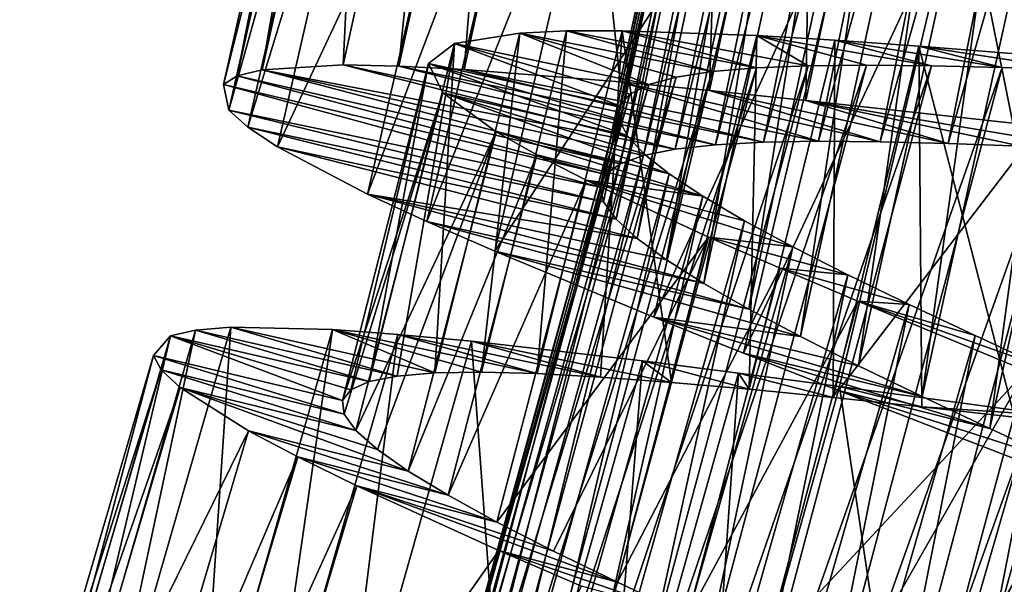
# Model space of a CAD drawing. Header units: millimetres. Extents: x -182 to 217, y -96 to 236.
# Tile 351 of 458: x 146.9 to 152.93, y -37.2 to -33.74. Entities that reach past the tile are written whole.
import ezdxf

# ---------------------------------------------------------------- set-up
doc = ezdxf.new("R2010")
doc.units = ezdxf.units.MM
doc.header["$LTSCALE"] = 52.148148
for name, color, linetype in [('966', 7, 'CONTINUOUS'), ('967', 7, 'CONTINUOUS'), ('968', 7, 'CONTINUOUS'), ('986', 7, 'CONTINUOUS'), ('987', 7, 'CONTINUOUS'), ('988', 7, 'CONTINUOUS')]:
    doc.layers.add(name, color=color, linetype=linetype)

msp = doc.modelspace()

# ---------------------------------------------------------------- linework, layer by layer
at = {"layer": '966', "color": 7, "linetype": 'CONTINUOUS', "true_color": 0xaaaaaa}
for points in [[(148.3825, -34.0465, 7.7282), (148.2304, -34.0844, 7.0412), (150.5781, -34.6244, 6.8891), (148.3825, -34.0465, 7.7282)], [(148.8795, -34.0174, 9.0366), (148.3825, -34.0465, 7.7282), (150.916, -34.5344, 7.8629), (148.8795, -34.0174, 9.0366)], [(150.916, -34.5344, 7.8629), (148.3825, -34.0465, 7.7282), (150.7211, -34.573, 7.3857), (150.916, -34.5344, 7.8629)], [(150.7211, -34.573, 7.3857), (148.3825, -34.0465, 7.7282), (150.5781, -34.6244, 6.8891), (150.7211, -34.573, 7.3857)], [(149.2216, -34.0245, 9.6498), (148.8795, -34.0174, 9.0366), (151.1621, -34.5074, 8.318), (149.2216, -34.0245, 9.6498)], [(151.1621, -34.5074, 8.318), (148.8795, -34.0174, 9.0366), (150.916, -34.5344, 7.8629), (151.1621, -34.5074, 8.318)], [(149.6227, -34.0448, 10.2287), (149.2216, -34.0245, 9.6498), (151.457, -34.4913, 8.7461), (149.6227, -34.0448, 10.2287)], [(151.457, -34.4913, 8.7461), (149.2216, -34.0245, 9.6498), (151.1621, -34.5074, 8.318), (151.457, -34.4913, 8.7461)], [(150.5775, -34.1201, 11.2484), (149.6227, -34.0448, 10.2287), (151.7953, -34.4852, 9.139), (150.5775, -34.1201, 11.2484)], [(151.7953, -34.4852, 9.139), (149.6227, -34.0448, 10.2287), (151.457, -34.4913, 8.7461), (151.7953, -34.4852, 9.139)], [(148.2304, -34.0844, 7.0412), (148.1456, -34.1381, 6.3471), (150.4892, -34.6887, 6.3816), (148.2304, -34.0844, 7.0412)], [(150.5781, -34.6244, 6.8891), (148.2304, -34.0844, 7.0412), (150.4892, -34.6887, 6.3816), (150.5781, -34.6244, 6.8891)], [(148.1456, -34.1381, 6.3471), (148.1785, -34.2951, 4.9588), (150.4555, -34.766, 5.8727), (148.1456, -34.1381, 6.3471)], [(150.4892, -34.6887, 6.3816), (148.1456, -34.1381, 6.3471), (150.4555, -34.766, 5.8727), (150.4892, -34.6887, 6.3816)], [(151.1266, -34.1731, 11.6838), (150.5775, -34.1201, 11.2484), (152.1734, -34.488, 9.4921), (151.1266, -34.1731, 11.6838)], [(152.1734, -34.488, 9.4921), (150.5775, -34.1201, 11.2484), (151.7953, -34.4852, 9.139), (152.1734, -34.488, 9.4921)], [(151.717, -34.2344, 12.0638), (151.1266, -34.1731, 11.6838), (152.5892, -34.4985, 9.8033), (151.717, -34.2344, 12.0638)], [(152.5892, -34.4985, 9.8033), (151.1266, -34.1731, 11.6838), (152.1734, -34.488, 9.4921), (152.5892, -34.4985, 9.8033)], [(152.9856, -34.375, 12.6354), (151.717, -34.2344, 12.0638), (153.5077, -34.5374, 10.2807), (152.9856, -34.375, 12.6354)], [(153.5077, -34.5374, 10.2807), (151.717, -34.2344, 12.0638), (153.0367, -34.5155, 10.0678), (153.5077, -34.5374, 10.2807)], [(153.0367, -34.5155, 10.0678), (151.717, -34.2344, 12.0638), (152.5892, -34.4985, 9.8033), (153.0367, -34.5155, 10.0678)], [(148.1785, -34.2951, 4.9588), (148.2956, -34.3993, 4.2718), (150.4769, -34.8571, 5.364), (148.1785, -34.2951, 4.9588)], [(150.4555, -34.766, 5.8727), (148.1785, -34.2951, 4.9588), (150.4769, -34.8571, 5.364), (150.4555, -34.766, 5.8727)], [(148.2956, -34.3993, 4.2718), (148.4774, -34.5198, 3.6046), (150.553, -34.9624, 4.8603), (148.2956, -34.3993, 4.2718)], [(150.4769, -34.8571, 5.364), (148.2956, -34.3993, 4.2718), (150.553, -34.9624, 4.8603), (150.4769, -34.8571, 5.364)], [(148.4774, -34.5198, 3.6046), (149.0282, -34.8088, 2.3502), (150.6819, -35.0808, 4.3729), (148.4774, -34.5198, 3.6046)], [(150.553, -34.9624, 4.8603), (148.4774, -34.5198, 3.6046), (150.6819, -35.0808, 4.3729), (150.553, -34.9624, 4.8603)], [(149.0282, -34.8088, 2.3502), (149.3929, -34.9773, 1.7713), (151.0921, -35.3572, 3.4638), (149.0282, -34.8088, 2.3502)], [(150.6819, -35.0808, 4.3729), (149.0282, -34.8088, 2.3502), (150.862, -35.2123, 3.9065), (150.6819, -35.0808, 4.3729)], [(150.862, -35.2123, 3.9065), (149.0282, -34.8088, 2.3502), (151.0921, -35.3572, 3.4638), (150.862, -35.2123, 3.9065)], [(149.3929, -34.9773, 1.7713), (149.809, -35.1593, 1.2371), (151.3679, -35.5144, 3.0525), (149.3929, -34.9773, 1.7713)], [(151.0921, -35.3572, 3.4638), (149.3929, -34.9773, 1.7713), (151.3679, -35.5144, 3.0525), (151.0921, -35.3572, 3.4638)], [(149.809, -35.1593, 1.2371), (150.7841, -35.5626, 0.3162), (151.6846, -35.6823, 2.6792), (149.809, -35.1593, 1.2371)], [(151.3679, -35.5144, 3.0525), (149.809, -35.1593, 1.2371), (151.6846, -35.6823, 2.6792), (151.3679, -35.5144, 3.0525)], [(150.7841, -35.5626, 0.3162), (151.3353, -35.7827, -0.0638), (152.4292, -36.0498, 2.0582), (150.7841, -35.5626, 0.3162)], [(151.6846, -35.6823, 2.6792), (150.7841, -35.5626, 0.3162), (152.0397, -35.861, 2.3466), (151.6846, -35.6823, 2.6792)], [(152.0397, -35.861, 2.3466), (150.7841, -35.5626, 0.3162), (152.4292, -36.0498, 2.0582), (152.0397, -35.861, 2.3466)], [(151.3353, -35.7827, -0.0638), (151.9169, -36.0114, -0.3818), (152.8456, -36.2462, 1.8191), (151.3353, -35.7827, -0.0638)], [(152.4292, -36.0498, 2.0582), (151.3353, -35.7827, -0.0638), (152.8456, -36.2462, 1.8191), (152.4292, -36.0498, 2.0582)], [(151.9169, -36.0114, -0.3818), (153.1552, -36.4921, -0.8242), (153.2832, -36.4488, 1.6326), (151.9169, -36.0114, -0.3818)], [(152.8456, -36.2462, 1.8191), (151.9169, -36.0114, -0.3818), (153.2832, -36.4488, 1.6326), (152.8456, -36.2462, 1.8191)]]:
    msp.add_3dface(points, dxfattribs=at)
at = {"layer": '967', "color": 7, "linetype": 'CONTINUOUS', "true_color": 0xaaaaaa}
for points in [[(147.8213, -35.6769, 7.0412), (148.8759, -36.0746, 5.9997), (147.7165, -35.7983, 5.6529), (147.8213, -35.6769, 7.0412)], [(147.9743, -35.6425, 7.7282), (149.039, -35.9582, 7.2067), (147.8213, -35.6769, 7.0412), (147.9743, -35.6425, 7.7282)], [(148.9267, -36.0084, 6.605), (148.8759, -36.0746, 5.9997), (147.8213, -35.6769, 7.0412), (148.9267, -36.0084, 6.605)], [(149.039, -35.9582, 7.2067), (148.9267, -36.0084, 6.605), (147.8213, -35.6769, 7.0412), (149.039, -35.9582, 7.2067)], [(148.1917, -35.6253, 8.3954), (149.2113, -35.9239, 7.7946), (147.9743, -35.6425, 7.7282), (148.1917, -35.6253, 8.3954)], [(149.2113, -35.9239, 7.7946), (149.039, -35.9582, 7.2067), (147.9743, -35.6425, 7.7282), (149.2113, -35.9239, 7.7946)], [(149.441, -35.9049, 8.3599), (149.2113, -35.9239, 7.7946), (148.1917, -35.6253, 8.3954), (149.441, -35.9049, 8.3599)], [(148.8135, -35.6393, 9.6498), (149.441, -35.9049, 8.3599), (148.1917, -35.6253, 8.3954), (148.8135, -35.6393, 9.6498)], [(149.7274, -35.9003, 8.9002), (149.441, -35.9049, 8.3599), (148.8135, -35.6393, 9.6498), (149.7274, -35.9003, 8.9002)], [(150.0686, -35.9092, 9.4112), (149.7274, -35.9003, 8.9002), (148.8135, -35.6393, 9.6498), (150.0686, -35.9092, 9.4112)], [(149.2142, -35.6686, 10.2287), (150.0686, -35.9092, 9.4112), (148.8135, -35.6393, 9.6498), (149.2142, -35.6686, 10.2287)], [(150.4582, -35.9305, 9.8831), (150.0686, -35.9092, 9.4112), (149.2142, -35.6686, 10.2287), (150.4582, -35.9305, 9.8831)], [(149.6664, -35.7111, 10.7629), (150.4582, -35.9305, 9.8831), (149.2142, -35.6686, 10.2287), (149.6664, -35.7111, 10.7629)], [(150.892, -35.9627, 10.3107), (150.4582, -35.9305, 9.8831), (149.6664, -35.7111, 10.7629), (150.892, -35.9627, 10.3107)], [(150.7148, -35.8307, 11.6838), (150.892, -35.9627, 10.3107), (149.6664, -35.7111, 10.7629), (150.7148, -35.8307, 11.6838)], [(148.8759, -36.0746, 5.9997), (148.8865, -36.1574, 5.3948), (147.7165, -35.7983, 5.6529), (148.8759, -36.0746, 5.9997)], [(147.7165, -35.7983, 5.6529), (148.8865, -36.1574, 5.3948), (147.7646, -35.8864, 4.9588), (147.7165, -35.7983, 5.6529)], [(151.3692, -36.005, 10.6928), (150.892, -35.9627, 10.3107), (150.7148, -35.8307, 11.6838), (151.3692, -36.005, 10.6928)], [(151.3036, -35.9053, 12.0638), (151.3692, -36.005, 10.6928), (150.7148, -35.8307, 11.6838), (151.3036, -35.9053, 12.0638)], [(148.8865, -36.1574, 5.3948), (148.9581, -36.2574, 4.7933), (147.7646, -35.8864, 4.9588), (148.8865, -36.1574, 5.3948)], [(147.7646, -35.8864, 4.9588), (148.9581, -36.2574, 4.7933), (147.8794, -35.9933, 4.2718), (147.7646, -35.8864, 4.9588)], [(151.8842, -36.0558, 11.0245), (151.3692, -36.005, 10.6928), (151.3036, -35.9053, 12.0638), (151.8842, -36.0558, 11.0245)], [(151.9232, -35.987, 12.3818), (151.8842, -36.0558, 11.0245), (151.3036, -35.9053, 12.0638), (151.9232, -35.987, 12.3818)], [(149.0895, -36.3738, 4.2057), (149.2781, -36.5059, 3.6407), (147.8794, -35.9933, 4.2718), (149.0895, -36.3738, 4.2057)], [(147.8794, -35.9933, 4.2718), (149.2781, -36.5059, 3.6407), (148.2999, -36.2596, 2.9634), (147.8794, -35.9933, 4.2718)], [(148.9581, -36.2574, 4.7933), (149.0895, -36.3738, 4.2057), (147.8794, -35.9933, 4.2718), (148.9581, -36.2574, 4.7933)], [(152.4279, -36.1133, 11.2999), (151.8842, -36.0558, 11.0245), (151.9232, -35.987, 12.3818), (152.4279, -36.1133, 11.2999)], [(153.2393, -36.1665, 12.8242), (152.4279, -36.1133, 11.2999), (151.9232, -35.987, 12.3818), (153.2393, -36.1665, 12.8242)], [(152.9956, -36.176, 11.5165), (152.4279, -36.1133, 11.2999), (153.2393, -36.1665, 12.8242), (152.9956, -36.176, 11.5165)], [(149.2781, -36.5059, 3.6407), (149.5232, -36.6542, 3.1002), (148.2999, -36.2596, 2.9634), (149.2781, -36.5059, 3.6407)], [(148.2999, -36.2596, 2.9634), (149.5232, -36.6542, 3.1002), (148.6026, -36.4191, 2.3502), (148.2999, -36.2596, 2.9634)], [(149.5232, -36.6542, 3.1002), (149.8224, -36.8185, 2.5891), (148.6026, -36.4191, 2.3502), (149.5232, -36.6542, 3.1002)], [(148.6026, -36.4191, 2.3502), (149.8224, -36.8185, 2.5891), (148.9634, -36.5957, 1.7713), (148.6026, -36.4191, 2.3502)], [(150.1698, -36.9968, 2.1168), (150.5611, -37.1878, 1.6889), (148.9634, -36.5957, 1.7713), (150.1698, -36.9968, 2.1168)], [(148.9634, -36.5957, 1.7713), (150.5611, -37.1878, 1.6889), (149.8351, -36.9924, 0.7516), (148.9634, -36.5957, 1.7713)], [(149.8224, -36.8185, 2.5891), (150.1698, -36.9968, 2.1168), (148.9634, -36.5957, 1.7713), (149.8224, -36.8185, 2.5891)], [(150.5611, -37.1878, 1.6889), (150.9944, -37.3917, 1.307), (149.8351, -36.9924, 0.7516), (150.5611, -37.1878, 1.6889)], [(149.8351, -36.9924, 0.7516), (150.9944, -37.3917, 1.307), (150.3411, -37.2122, 0.3162), (149.8351, -36.9924, 0.7516)]]:
    msp.add_3dface(points, dxfattribs=at)
at = {"layer": '968', "color": 7, "linetype": 'CONTINUOUS', "true_color": 0xaaaaaa}
for points in [[(148.8795, -34.0174, 9.0366), (149.2216, -34.0245, 9.6498), (149.5147, -31.1391, 9.0366), (148.8795, -34.0174, 9.0366)], [(148.8795, -34.0174, 9.0366), (149.5147, -31.1391, 9.0366), (149.0193, -31.1881, 7.7282), (148.8795, -34.0174, 9.0366)], [(149.2216, -34.0245, 9.6498), (149.6227, -34.0448, 10.2287), (149.8568, -31.1325, 9.6498), (149.2216, -34.0245, 9.6498)], [(149.2216, -34.0245, 9.6498), (149.8568, -31.1325, 9.6498), (149.5147, -31.1391, 9.0366), (149.2216, -34.0245, 9.6498)], [(149.6227, -34.0448, 10.2287), (150.2584, -31.1368, 10.2287), (149.8568, -31.1325, 9.6498), (149.6227, -34.0448, 10.2287)], [(149.6227, -34.0448, 10.2287), (150.5775, -34.1201, 11.2484), (150.2584, -31.1368, 10.2287), (149.6227, -34.0448, 10.2287)], [(150.5775, -34.1201, 11.2484), (151.2154, -31.1739, 11.2484), (150.2584, -31.1368, 10.2287), (150.5775, -34.1201, 11.2484)], [(148.3825, -34.0465, 7.7282), (148.8795, -34.0174, 9.0366), (149.0193, -31.1881, 7.7282), (148.3825, -34.0465, 7.7282)], [(148.3825, -34.0465, 7.7282), (149.0193, -31.1881, 7.7282), (148.8688, -31.232, 7.0412), (148.3825, -34.0465, 7.7282)], [(150.5775, -34.1201, 11.2484), (151.1266, -34.1731, 11.6838), (151.2154, -31.1739, 11.2484), (150.5775, -34.1201, 11.2484)], [(151.1266, -34.1731, 11.6838), (151.7663, -31.2048, 11.6838), (151.2154, -31.1739, 11.2484), (151.1266, -34.1731, 11.6838)], [(151.1266, -34.1731, 11.6838), (151.717, -34.2344, 12.0638), (151.7663, -31.2048, 11.6838), (151.1266, -34.1731, 11.6838)], [(151.717, -34.2344, 12.0638), (152.3586, -31.2425, 12.0638), (151.7663, -31.2048, 11.6838), (151.717, -34.2344, 12.0638)], [(148.2304, -34.0844, 7.0412), (148.3825, -34.0465, 7.7282), (148.8688, -31.232, 7.0412), (148.2304, -34.0844, 7.0412)], [(148.2304, -34.0844, 7.0412), (148.8688, -31.232, 7.0412), (148.7862, -31.2891, 6.3471), (148.2304, -34.0844, 7.0412)], [(151.717, -34.2344, 12.0638), (152.9856, -34.375, 12.6354), (152.3586, -31.2425, 12.0638), (151.717, -34.2344, 12.0638)], [(152.9856, -34.375, 12.6354), (153.6318, -31.3322, 12.6354), (152.3586, -31.2425, 12.0638), (152.9856, -34.375, 12.6354)], [(148.1456, -34.1381, 6.3471), (148.2304, -34.0844, 7.0412), (148.7862, -31.2891, 6.3471), (148.1456, -34.1381, 6.3471)], [(148.1456, -34.1381, 6.3471), (148.7862, -31.2891, 6.3471), (148.8253, -31.4447, 4.9588), (148.1456, -34.1381, 6.3471)], [(148.1785, -34.2951, 4.9588), (148.1456, -34.1381, 6.3471), (148.8253, -31.4447, 4.9588), (148.1785, -34.2951, 4.9588)], [(148.1785, -34.2951, 4.9588), (148.8253, -31.4447, 4.9588), (148.9465, -31.5441, 4.2718), (148.1785, -34.2951, 4.9588)], [(148.2956, -34.3993, 4.2718), (148.1785, -34.2951, 4.9588), (148.9465, -31.5441, 4.2718), (148.2956, -34.3993, 4.2718)], [(148.2956, -34.3993, 4.2718), (148.9465, -31.5441, 4.2718), (149.1331, -31.6572, 3.6046), (148.2956, -34.3993, 4.2718)], [(148.4774, -34.5198, 3.6046), (148.2956, -34.3993, 4.2718), (149.1331, -31.6572, 3.6046), (148.4774, -34.5198, 3.6046)], [(148.4774, -34.5198, 3.6046), (149.1331, -31.6572, 3.6046), (149.6949, -31.924, 2.3502), (148.4774, -34.5198, 3.6046)], [(149.0282, -34.8088, 2.3502), (148.4774, -34.5198, 3.6046), (149.6949, -31.924, 2.3502), (149.0282, -34.8088, 2.3502)], [(149.0282, -34.8088, 2.3502), (149.6949, -31.924, 2.3502), (150.066, -32.0777, 1.7713), (149.0282, -34.8088, 2.3502)], [(149.3929, -34.9773, 1.7713), (149.0282, -34.8088, 2.3502), (150.066, -32.0777, 1.7713), (149.3929, -34.9773, 1.7713)], [(149.3929, -34.9773, 1.7713), (150.066, -32.0777, 1.7713), (150.4892, -32.2429, 1.2371), (149.3929, -34.9773, 1.7713)], [(149.809, -35.1593, 1.2371), (149.3929, -34.9773, 1.7713), (150.4892, -32.2429, 1.2371), (149.809, -35.1593, 1.2371)], [(149.809, -35.1593, 1.2371), (150.4892, -32.2429, 1.2371), (151.4796, -32.6069, 0.3162), (149.809, -35.1593, 1.2371)], [(150.7841, -35.5626, 0.3162), (149.809, -35.1593, 1.2371), (151.4796, -32.6069, 0.3162), (150.7841, -35.5626, 0.3162)], [(150.7841, -35.5626, 0.3162), (151.4796, -32.6069, 0.3162), (152.0391, -32.8048, -0.0638), (150.7841, -35.5626, 0.3162)], [(151.3353, -35.7827, -0.0638), (150.7841, -35.5626, 0.3162), (152.0391, -32.8048, -0.0638), (151.3353, -35.7827, -0.0638)], [(151.3353, -35.7827, -0.0638), (152.0391, -32.8048, -0.0638), (152.6294, -33.0101, -0.3818), (151.3353, -35.7827, -0.0638)], [(151.9169, -36.0114, -0.3818), (151.3353, -35.7827, -0.0638), (152.6294, -33.0101, -0.3818), (151.9169, -36.0114, -0.3818)], [(151.9169, -36.0114, -0.3818), (152.6294, -33.0101, -0.3818), (153.8859, -33.4409, -0.8242), (151.9169, -36.0114, -0.3818)], [(153.1552, -36.4921, -0.8242), (151.9169, -36.0114, -0.3818), (153.8859, -33.4409, -0.8242), (153.1552, -36.4921, -0.8242)], [(147.006, -38.4838, 7.0412), (147.1602, -38.4556, 7.7282), (147.8213, -35.6769, 7.0412), (147.006, -38.4838, 7.0412)], [(147.006, -38.4838, 7.0412), (147.8213, -35.6769, 7.0412), (147.7165, -35.7983, 5.6529), (147.006, -38.4838, 7.0412)], [(147.1602, -38.4556, 7.7282), (147.3781, -38.447, 8.3954), (147.9743, -35.6425, 7.7282), (147.1602, -38.4556, 7.7282)], [(147.1602, -38.4556, 7.7282), (147.9743, -35.6425, 7.7282), (147.8213, -35.6769, 7.0412), (147.1602, -38.4556, 7.7282)], [(147.3781, -38.447, 8.3954), (147.9989, -38.4859, 9.6498), (148.1917, -35.6253, 8.3954), (147.3781, -38.447, 8.3954)], [(147.3781, -38.447, 8.3954), (148.1917, -35.6253, 8.3954), (147.9743, -35.6425, 7.7282), (147.3781, -38.447, 8.3954)], [(147.9989, -38.4859, 9.6498), (148.8135, -35.6393, 9.6498), (148.1917, -35.6253, 8.3954), (147.9989, -38.4859, 9.6498)], [(147.9989, -38.4859, 9.6498), (148.3981, -38.5313, 10.2287), (148.8135, -35.6393, 9.6498), (147.9989, -38.4859, 9.6498)], [(148.3981, -38.5313, 10.2287), (149.2142, -35.6686, 10.2287), (148.8135, -35.6393, 9.6498), (148.3981, -38.5313, 10.2287)], [(148.3981, -38.5313, 10.2287), (148.8482, -38.5918, 10.7629), (149.2142, -35.6686, 10.2287), (148.3981, -38.5313, 10.2287)], [(148.8482, -38.5918, 10.7629), (149.6664, -35.7111, 10.7629), (149.2142, -35.6686, 10.2287), (148.8482, -38.5918, 10.7629)], [(148.8482, -38.5918, 10.7629), (149.891, -38.7532, 11.6838), (149.6664, -35.7111, 10.7629), (148.8482, -38.5918, 10.7629)], [(149.891, -38.7532, 11.6838), (150.7148, -35.8307, 11.6838), (149.6664, -35.7111, 10.7629), (149.891, -38.7532, 11.6838)], [(146.8964, -38.6009, 5.6529), (147.006, -38.4838, 7.0412), (147.7165, -35.7983, 5.6529), (146.8964, -38.6009, 5.6529)], [(146.8964, -38.6009, 5.6529), (147.7165, -35.7983, 5.6529), (147.7646, -35.8864, 4.9588), (146.8964, -38.6009, 5.6529)], [(149.891, -38.7532, 11.6838), (150.4764, -38.8513, 12.0638), (150.7148, -35.8307, 11.6838), (149.891, -38.7532, 11.6838)], [(150.4764, -38.8513, 12.0638), (151.3036, -35.9053, 12.0638), (150.7148, -35.8307, 11.6838), (150.4764, -38.8513, 12.0638)], [(146.941, -38.6909, 4.9588), (146.8964, -38.6009, 5.6529), (147.7646, -35.8864, 4.9588), (146.941, -38.6909, 4.9588)], [(146.941, -38.6909, 4.9588), (147.7646, -35.8864, 4.9588), (147.8794, -35.9933, 4.2718), (146.941, -38.6909, 4.9588)], [(150.4764, -38.8513, 12.0638), (151.0922, -38.9578, 12.3818), (151.3036, -35.9053, 12.0638), (150.4764, -38.8513, 12.0638)], [(151.0922, -38.9578, 12.3818), (151.9232, -35.987, 12.3818), (151.3036, -35.9053, 12.0638), (151.0922, -38.9578, 12.3818)], [(147.0514, -38.8022, 4.2718), (146.941, -38.6909, 4.9588), (147.8794, -35.9933, 4.2718), (147.0514, -38.8022, 4.2718)], [(147.0514, -38.8022, 4.2718), (147.8794, -35.9933, 4.2718), (148.2999, -36.2596, 2.9634), (147.0514, -38.8022, 4.2718)], [(151.0922, -38.9578, 12.3818), (152.4001, -39.1897, 12.8242), (151.9232, -35.987, 12.3818), (151.0922, -38.9578, 12.3818)], [(152.4001, -39.1897, 12.8242), (153.2393, -36.1665, 12.8242), (151.9232, -35.987, 12.3818), (152.4001, -39.1897, 12.8242)], [(152.4001, -39.1897, 12.8242), (153.0834, -39.312, 12.9457), (153.2393, -36.1665, 12.8242), (152.4001, -39.1897, 12.8242)], [(147.4609, -39.0851, 2.9634), (147.0514, -38.8022, 4.2718), (148.2999, -36.2596, 2.9634), (147.4609, -39.0851, 2.9634)], [(147.4609, -39.0851, 2.9634), (148.2999, -36.2596, 2.9634), (148.6026, -36.4191, 2.3502), (147.4609, -39.0851, 2.9634)], [(147.757, -39.2567, 2.3502), (147.4609, -39.0851, 2.9634), (148.6026, -36.4191, 2.3502), (147.757, -39.2567, 2.3502)], [(147.757, -39.2567, 2.3502), (148.6026, -36.4191, 2.3502), (148.9634, -36.5957, 1.7713), (147.757, -39.2567, 2.3502)], [(148.1104, -39.4476, 1.7713), (147.757, -39.2567, 2.3502), (148.9634, -36.5957, 1.7713), (148.1104, -39.4476, 1.7713)], [(148.1104, -39.4476, 1.7713), (148.9634, -36.5957, 1.7713), (149.8351, -36.9924, 0.7516), (148.1104, -39.4476, 1.7713)], [(148.9655, -39.8788, 0.7516), (148.1104, -39.4476, 1.7713), (149.8351, -36.9924, 0.7516), (148.9655, -39.8788, 0.7516)], [(148.9655, -39.8788, 0.7516), (149.8351, -36.9924, 0.7516), (150.3411, -37.2122, 0.3162), (148.9655, -39.8788, 0.7516)]]:
    msp.add_3dface(points, dxfattribs=at)
at = {"layer": '986', "color": 7, "linetype": 'CONTINUOUS', "true_color": 0xaaaaaa}
for points in [[(153.0367, -34.5155, 10.0678), (152.5892, -34.4985, 9.8033), (154.0815, -29.2671, 10.0678), (153.0367, -34.5155, 10.0678)], [(154.0815, -29.2671, 10.0678), (152.5892, -34.4985, 9.8033), (153.6339, -29.281, 9.8033), (154.0815, -29.2671, 10.0678)], [(151.7953, -34.4852, 9.139), (151.457, -34.4913, 8.7461), (152.8409, -29.3222, 9.139), (151.7953, -34.4852, 9.139)], [(152.8409, -29.3222, 9.139), (151.457, -34.4913, 8.7461), (152.5039, -29.3516, 8.7461), (152.8409, -29.3222, 9.139)], [(152.1734, -34.488, 9.4921), (151.7953, -34.4852, 9.139), (153.2184, -29.299, 9.4921), (152.1734, -34.488, 9.4921)], [(153.2184, -29.299, 9.4921), (151.7953, -34.4852, 9.139), (152.8409, -29.3222, 9.139), (153.2184, -29.299, 9.4921)], [(152.5892, -34.4985, 9.8033), (152.1734, -34.488, 9.4921), (153.6339, -29.281, 9.8033), (152.5892, -34.4985, 9.8033)], [(153.6339, -29.281, 9.8033), (152.1734, -34.488, 9.4921), (153.2184, -29.299, 9.4921), (153.6339, -29.281, 9.8033)], [(151.1621, -34.5074, 8.318), (150.916, -34.5344, 7.8629), (152.2108, -29.3879, 8.318), (151.1621, -34.5074, 8.318)], [(152.2108, -29.3879, 8.318), (150.916, -34.5344, 7.8629), (151.9671, -29.4317, 7.8629), (152.2108, -29.3879, 8.318)], [(151.457, -34.4913, 8.7461), (151.1621, -34.5074, 8.318), (152.5039, -29.3516, 8.7461), (151.457, -34.4913, 8.7461)], [(152.5039, -29.3516, 8.7461), (151.1621, -34.5074, 8.318), (152.2108, -29.3879, 8.318), (152.5039, -29.3516, 8.7461)], [(150.916, -34.5344, 7.8629), (150.7211, -34.573, 7.3857), (151.9671, -29.4317, 7.8629), (150.916, -34.5344, 7.8629)], [(151.9671, -29.4317, 7.8629), (150.7211, -34.573, 7.3857), (151.7754, -29.4837, 7.3857), (151.9671, -29.4317, 7.8629)], [(150.7211, -34.573, 7.3857), (150.5781, -34.6244, 6.8891), (151.7754, -29.4837, 7.3857), (150.7211, -34.573, 7.3857)], [(151.7754, -29.4837, 7.3857), (150.5781, -34.6244, 6.8891), (151.6362, -29.5447, 6.8891), (151.7754, -29.4837, 7.3857)], [(150.5781, -34.6244, 6.8891), (150.4892, -34.6887, 6.3816), (151.6362, -29.5447, 6.8891), (150.5781, -34.6244, 6.8891)], [(151.6362, -29.5447, 6.8891), (150.4892, -34.6887, 6.3816), (151.5519, -29.615, 6.3816), (151.6362, -29.5447, 6.8891)], [(150.4892, -34.6887, 6.3816), (150.4555, -34.766, 5.8727), (151.5519, -29.615, 6.3816), (150.4892, -34.6887, 6.3816)], [(151.5519, -29.615, 6.3816), (150.4555, -34.766, 5.8727), (151.5236, -29.6944, 5.8727), (151.5519, -29.615, 6.3816)], [(150.4555, -34.766, 5.8727), (150.4769, -34.8571, 5.364), (151.5236, -29.6944, 5.8727), (150.4555, -34.766, 5.8727)], [(151.5236, -29.6944, 5.8727), (150.4769, -34.8571, 5.364), (151.5512, -29.7838, 5.364), (151.5236, -29.6944, 5.8727)], [(150.4769, -34.8571, 5.364), (150.553, -34.9624, 4.8603), (151.5512, -29.7838, 5.364), (150.4769, -34.8571, 5.364)], [(151.5512, -29.7838, 5.364), (150.553, -34.9624, 4.8603), (151.6344, -29.8837, 4.8603), (151.5512, -29.7838, 5.364)], [(150.553, -34.9624, 4.8603), (150.6819, -35.0808, 4.3729), (151.6344, -29.8837, 4.8603), (150.553, -34.9624, 4.8603)], [(151.6344, -29.8837, 4.8603), (150.6819, -35.0808, 4.3729), (151.7711, -29.9929, 4.3729), (151.6344, -29.8837, 4.8603)], [(150.6819, -35.0808, 4.3729), (150.862, -35.2123, 3.9065), (151.7711, -29.9929, 4.3729), (150.6819, -35.0808, 4.3729)], [(151.7711, -29.9929, 4.3729), (150.862, -35.2123, 3.9065), (151.9598, -30.1117, 3.9065), (151.7711, -29.9929, 4.3729)], [(150.862, -35.2123, 3.9065), (151.0921, -35.3572, 3.4638), (151.9598, -30.1117, 3.9065), (150.862, -35.2123, 3.9065)], [(151.9598, -30.1117, 3.9065), (151.0921, -35.3572, 3.4638), (152.1994, -30.2405, 3.4638), (151.9598, -30.1117, 3.9065)], [(151.0921, -35.3572, 3.4638), (151.3679, -35.5144, 3.0525), (152.1994, -30.2405, 3.4638), (151.0921, -35.3572, 3.4638)], [(152.1994, -30.2405, 3.4638), (151.3679, -35.5144, 3.0525), (152.4853, -30.3784, 3.0525), (152.1994, -30.2405, 3.4638)], [(151.3679, -35.5144, 3.0525), (151.6846, -35.6823, 2.6792), (152.4853, -30.3784, 3.0525), (151.3679, -35.5144, 3.0525)], [(152.4853, -30.3784, 3.0525), (151.6846, -35.6823, 2.6792), (152.8128, -30.5241, 2.6792), (152.4853, -30.3784, 3.0525)], [(151.6846, -35.6823, 2.6792), (152.0397, -35.861, 2.3466), (152.8128, -30.5241, 2.6792), (151.6846, -35.6823, 2.6792)], [(152.8128, -30.5241, 2.6792), (152.0397, -35.861, 2.3466), (153.1793, -30.678, 2.3466), (152.8128, -30.5241, 2.6792)], [(152.0397, -35.861, 2.3466), (152.4292, -36.0498, 2.0582), (153.1793, -30.678, 2.3466), (152.0397, -35.861, 2.3466)], [(153.1793, -30.678, 2.3466), (152.4292, -36.0498, 2.0582), (153.5809, -30.8396, 2.0582), (153.1793, -30.678, 2.3466)], [(152.4292, -36.0498, 2.0582), (152.8456, -36.2462, 1.8191), (153.5809, -30.8396, 2.0582), (152.4292, -36.0498, 2.0582)], [(153.5809, -30.8396, 2.0582), (152.8456, -36.2462, 1.8191), (154.0098, -31.0069, 1.8191), (153.5809, -30.8396, 2.0582)], [(152.8456, -36.2462, 1.8191), (153.2832, -36.4488, 1.6326), (154.0098, -31.0069, 1.8191), (152.8456, -36.2462, 1.8191)], [(150.0477, -39.0887, 8.5362), (149.7757, -39.0931, 8.0935), (151.4137, -34.0349, 8.5362), (150.0477, -39.0887, 8.5362)], [(151.4137, -34.0349, 8.5362), (149.7757, -39.0931, 8.0935), (151.1427, -34.058, 8.0935), (151.4137, -34.0349, 8.5362)], [(150.365, -39.0975, 8.9475), (150.0477, -39.0887, 8.5362), (151.7309, -34.0219, 8.9475), (150.365, -39.0975, 8.9475)], [(151.7309, -34.0219, 8.9475), (150.0477, -39.0887, 8.5362), (151.4137, -34.0349, 8.5362), (151.7309, -34.0219, 8.9475)], [(150.7228, -39.1184, 9.3208), (150.365, -39.0975, 8.9475), (152.0893, -34.0181, 9.3208), (150.7228, -39.1184, 9.3208)], [(152.0893, -34.0181, 9.3208), (150.365, -39.0975, 8.9475), (151.7309, -34.0219, 8.9475), (152.0893, -34.0181, 9.3208)], [(152.4868, -34.0225, 9.6534), (150.7228, -39.1184, 9.3208), (152.0893, -34.0181, 9.3208), (152.4868, -34.0225, 9.6534)], [(151.1191, -39.15, 9.6534), (150.7228, -39.1184, 9.3208), (152.4868, -34.0225, 9.6534), (151.1191, -39.15, 9.6534)], [(152.9195, -34.0337, 9.9418), (151.1191, -39.15, 9.6534), (152.4868, -34.0225, 9.6534), (152.9195, -34.0337, 9.9418)], [(151.55, -39.1909, 9.9418), (151.1191, -39.15, 9.6534), (152.9195, -34.0337, 9.9418), (151.55, -39.1909, 9.9418)], [(153.3796, -34.0504, 10.1809), (151.55, -39.1909, 9.9418), (152.9195, -34.0337, 9.9418), (153.3796, -34.0504, 10.1809)], [(149.5535, -39.112, 7.6271), (149.3819, -39.1462, 7.1397), (150.9223, -34.0921, 7.6271), (149.5535, -39.112, 7.6271)], [(150.9223, -34.0921, 7.6271), (149.3819, -39.1462, 7.1397), (150.7535, -34.138, 7.1397), (150.9223, -34.0921, 7.6271)], [(149.7757, -39.0931, 8.0935), (149.5535, -39.112, 7.6271), (151.1427, -34.058, 8.0935), (149.7757, -39.0931, 8.0935)], [(151.1427, -34.058, 8.0935), (149.5535, -39.112, 7.6271), (150.9223, -34.0921, 7.6271), (151.1427, -34.058, 8.0935)], [(152.0078, -39.2392, 10.1809), (151.55, -39.1909, 9.9418), (153.3796, -34.0504, 10.1809), (152.0078, -39.2392, 10.1809)], [(153.8614, -34.0713, 10.3674), (152.0078, -39.2392, 10.1809), (153.3796, -34.0504, 10.1809), (153.8614, -34.0713, 10.3674)], [(152.487, -39.2932, 10.3674), (152.0078, -39.2392, 10.1809), (153.8614, -34.0713, 10.3674), (152.487, -39.2932, 10.3674)], [(154.3628, -34.0953, 10.5006), (152.487, -39.2932, 10.3674), (153.8614, -34.0713, 10.3674), (154.3628, -34.0953, 10.5006)], [(152.9856, -39.3515, 10.5006), (152.487, -39.2932, 10.3674), (154.3628, -34.0953, 10.5006), (152.9856, -39.3515, 10.5006)], [(149.3819, -39.1462, 7.1397), (149.2622, -39.1967, 6.636), (150.7535, -34.138, 7.1397), (149.3819, -39.1462, 7.1397)], [(150.7535, -34.138, 7.1397), (149.2622, -39.1967, 6.636), (150.6375, -34.1966, 6.636), (150.7535, -34.138, 7.1397)], [(149.2622, -39.1967, 6.636), (149.1966, -39.2635, 6.1273), (150.6375, -34.1966, 6.636), (149.2622, -39.1967, 6.636)], [(150.6375, -34.1966, 6.636), (149.1966, -39.2635, 6.1273), (150.5767, -34.2678, 6.1273), (150.6375, -34.1966, 6.636)], [(149.1966, -39.2635, 6.1273), (149.1853, -39.347, 5.6184), (150.5767, -34.2678, 6.1273), (149.1966, -39.2635, 6.1273)], [(150.5767, -34.2678, 6.1273), (149.1853, -39.347, 5.6184), (150.5711, -34.3518, 5.6184), (150.5767, -34.2678, 6.1273)], [(149.1853, -39.347, 5.6184), (149.2279, -39.4482, 5.1109), (150.5711, -34.3518, 5.6184), (149.1853, -39.347, 5.6184)], [(150.5711, -34.3518, 5.6184), (149.2279, -39.4482, 5.1109), (150.6206, -34.4498, 5.1109), (150.5711, -34.3518, 5.6184)], [(149.2279, -39.4482, 5.1109), (149.3235, -39.5663, 4.6143), (150.6206, -34.4498, 5.1109), (149.2279, -39.4482, 5.1109)], [(150.6206, -34.4498, 5.1109), (149.3235, -39.5663, 4.6143), (150.724, -34.5611, 4.6143), (150.6206, -34.4498, 5.1109)], [(149.3235, -39.5663, 4.6143), (149.47, -39.7005, 4.1371), (150.724, -34.5611, 4.6143), (149.3235, -39.5663, 4.6143)], [(150.724, -34.5611, 4.6143), (149.47, -39.7005, 4.1371), (150.8794, -34.685, 4.1371), (150.724, -34.5611, 4.6143)], [(149.47, -39.7005, 4.1371), (149.6663, -39.8513, 3.682), (150.8794, -34.685, 4.1371), (149.47, -39.7005, 4.1371)], [(150.8794, -34.685, 4.1371), (149.6663, -39.8513, 3.682), (151.0856, -34.8219, 3.682), (150.8794, -34.685, 4.1371)], [(149.6663, -39.8513, 3.682), (149.91, -40.0182, 3.2539), (151.0856, -34.8219, 3.682), (149.6663, -39.8513, 3.682)], [(151.0856, -34.8219, 3.682), (149.91, -40.0182, 3.2539), (151.3402, -34.9717, 3.2539), (151.0856, -34.8219, 3.682)], [(149.91, -40.0182, 3.2539), (150.1959, -40.199, 2.861), (151.3402, -34.9717, 3.2539), (149.91, -40.0182, 3.2539)], [(151.3402, -34.9717, 3.2539), (150.1959, -40.199, 2.861), (151.6379, -35.1324, 2.861), (151.3402, -34.9717, 3.2539)], [(150.1959, -40.199, 2.861), (150.5205, -40.3929, 2.5079), (151.6379, -35.1324, 2.861), (150.1959, -40.199, 2.861)], [(151.6379, -35.1324, 2.861), (150.5205, -40.3929, 2.5079), (151.9751, -35.3036, 2.5079), (151.6379, -35.1324, 2.861)], [(150.5205, -40.3929, 2.5079), (150.8814, -40.5998, 2.1967), (151.9751, -35.3036, 2.5079), (150.5205, -40.3929, 2.5079)], [(151.9751, -35.3036, 2.5079), (150.8814, -40.5998, 2.1967), (152.3493, -35.4852, 2.1967), (151.9751, -35.3036, 2.5079)], [(150.8814, -40.5998, 2.1967), (151.2726, -40.8176, 1.9322), (152.3493, -35.4852, 2.1967), (150.8814, -40.5998, 2.1967)], [(152.3493, -35.4852, 2.1967), (151.2726, -40.8176, 1.9322), (152.7545, -35.6756, 1.9322), (152.3493, -35.4852, 2.1967)], [(151.2726, -40.8176, 1.9322), (151.6866, -41.0434, 1.7193), (152.7545, -35.6756, 1.9322), (151.2726, -40.8176, 1.9322)], [(152.7545, -35.6756, 1.9322), (151.6866, -41.0434, 1.7193), (153.1831, -35.8725, 1.7193), (152.7545, -35.6756, 1.9322)], [(151.6866, -41.0434, 1.7193), (152.1204, -41.2769, 1.5593), (153.1831, -35.8725, 1.7193), (151.6866, -41.0434, 1.7193)], [(153.1831, -35.8725, 1.7193), (152.1204, -41.2769, 1.5593), (153.6318, -36.0755, 1.5593), (153.1831, -35.8725, 1.7193)], [(152.1204, -41.2769, 1.5593), (152.5699, -41.5171, 1.4534), (153.6318, -36.0755, 1.5593), (152.1204, -41.2769, 1.5593)], [(153.6318, -36.0755, 1.5593), (152.5699, -41.5171, 1.4534), (154.0968, -36.2843, 1.4534), (153.6318, -36.0755, 1.5593)], [(152.5699, -41.5171, 1.4534), (153.025, -41.7599, 1.4039), (154.0968, -36.2843, 1.4534), (152.5699, -41.5171, 1.4534)]]:
    msp.add_3dface(points, dxfattribs=at)
at = {"layer": '987', "color": 7, "linetype": 'CONTINUOUS', "true_color": 0xaaaaaa}
for points in [[(150.5907, -33.8081, 9.4112), (151.4137, -34.0349, 8.5362), (150.2494, -33.809, 8.9002), (150.5907, -33.8081, 9.4112)], [(151.7309, -34.0219, 8.9475), (151.4137, -34.0349, 8.5362), (150.5907, -33.8081, 9.4112), (151.7309, -34.0219, 8.9475)], [(151.4153, -33.8378, 10.3107), (151.7309, -34.0219, 8.9475), (150.5907, -33.8081, 9.4112), (151.4153, -33.8378, 10.3107)], [(149.9632, -33.8217, 8.3599), (150.7535, -34.138, 7.1397), (149.563, -33.8866, 7.2067), (149.9632, -33.8217, 8.3599)], [(150.2494, -33.809, 8.9002), (151.1427, -34.058, 8.0935), (149.9632, -33.8217, 8.3599), (150.2494, -33.809, 8.9002)], [(151.1427, -34.058, 8.0935), (150.9223, -34.0921, 7.6271), (149.9632, -33.8217, 8.3599), (151.1427, -34.058, 8.0935)], [(150.9223, -34.0921, 7.6271), (150.7535, -34.138, 7.1397), (149.9632, -33.8217, 8.3599), (150.9223, -34.0921, 7.6271)], [(151.4137, -34.0349, 8.5362), (151.1427, -34.058, 8.0935), (150.2494, -33.809, 8.9002), (151.4137, -34.0349, 8.5362)], [(152.4868, -34.0225, 9.6534), (152.0893, -34.0181, 9.3208), (151.4153, -33.8378, 10.3107), (152.4868, -34.0225, 9.6534)], [(151.8935, -33.8664, 10.6928), (152.4868, -34.0225, 9.6534), (151.4153, -33.8378, 10.3107), (151.8935, -33.8664, 10.6928)], [(152.0893, -34.0181, 9.3208), (151.7309, -34.0219, 8.9475), (151.4153, -33.8378, 10.3107), (152.0893, -34.0181, 9.3208)], [(152.9195, -34.0337, 9.9418), (152.4868, -34.0225, 9.6534), (151.8935, -33.8664, 10.6928), (152.9195, -34.0337, 9.9418)], [(152.4097, -33.9024, 11.0245), (152.9195, -34.0337, 9.9418), (151.8935, -33.8664, 10.6928), (152.4097, -33.9024, 11.0245)], [(149.563, -33.8866, 7.2067), (150.5767, -34.2678, 6.1273), (149.4032, -34.0077, 5.9997), (149.563, -33.8866, 7.2067)], [(150.7535, -34.138, 7.1397), (150.6375, -34.1966, 6.636), (149.563, -33.8866, 7.2067), (150.7535, -34.138, 7.1397)], [(150.6375, -34.1966, 6.636), (150.5767, -34.2678, 6.1273), (149.563, -33.8866, 7.2067), (150.6375, -34.1966, 6.636)], [(153.3796, -34.0504, 10.1809), (152.9195, -34.0337, 9.9418), (152.4097, -33.9024, 11.0245), (153.3796, -34.0504, 10.1809)], [(153.5241, -33.9905, 11.5165), (153.3796, -34.0504, 10.1809), (152.4097, -33.9024, 11.0245), (153.5241, -33.9905, 11.5165)], [(150.5767, -34.2678, 6.1273), (150.5711, -34.3518, 5.6184), (149.4032, -34.0077, 5.9997), (150.5767, -34.2678, 6.1273)], [(150.5711, -34.3518, 5.6184), (150.6206, -34.4498, 5.1109), (149.4032, -34.0077, 5.9997), (150.5711, -34.3518, 5.6184)], [(149.4032, -34.0077, 5.9997), (150.6206, -34.4498, 5.1109), (149.4907, -34.188, 4.7933), (149.4032, -34.0077, 5.9997)], [(150.6206, -34.4498, 5.1109), (150.724, -34.5611, 4.6143), (149.4907, -34.188, 4.7933), (150.6206, -34.4498, 5.1109)], [(150.724, -34.5611, 4.6143), (150.8794, -34.685, 4.1371), (149.4907, -34.188, 4.7933), (150.724, -34.5611, 4.6143)], [(149.4907, -34.188, 4.7933), (150.8794, -34.685, 4.1371), (149.8177, -34.4272, 3.6407), (149.4907, -34.188, 4.7933)], [(150.8794, -34.685, 4.1371), (151.0856, -34.8219, 3.682), (149.8177, -34.4272, 3.6407), (150.8794, -34.685, 4.1371)], [(149.8177, -34.4272, 3.6407), (151.0856, -34.8219, 3.682), (150.067, -34.5684, 3.1002), (149.8177, -34.4272, 3.6407)], [(150.067, -34.5684, 3.1002), (151.0856, -34.8219, 3.682), (150.3707, -34.724, 2.5891), (150.067, -34.5684, 3.1002)], [(151.0856, -34.8219, 3.682), (151.3402, -34.9717, 3.2539), (150.3707, -34.724, 2.5891), (151.0856, -34.8219, 3.682)], [(151.3402, -34.9717, 3.2539), (151.6379, -35.1324, 2.861), (150.3707, -34.724, 2.5891), (151.3402, -34.9717, 3.2539)], [(150.3707, -34.724, 2.5891), (151.6379, -35.1324, 2.861), (151.1198, -35.0719, 1.6889), (150.3707, -34.724, 2.5891)], [(151.6379, -35.1324, 2.861), (151.9751, -35.3036, 2.5079), (151.1198, -35.0719, 1.6889), (151.6379, -35.1324, 2.861)], [(151.1198, -35.0719, 1.6889), (151.9751, -35.3036, 2.5079), (151.5588, -35.2633, 1.307), (151.1198, -35.0719, 1.6889)], [(151.9751, -35.3036, 2.5079), (152.3493, -35.4852, 2.1967), (151.5588, -35.2633, 1.307), (151.9751, -35.3036, 2.5079)], [(151.5588, -35.2633, 1.307), (152.3493, -35.4852, 2.1967), (152.0352, -35.4654, 0.9753), (151.5588, -35.2633, 1.307)], [(152.3493, -35.4852, 2.1967), (152.7545, -35.6756, 1.9322), (152.0352, -35.4654, 0.9753), (152.3493, -35.4852, 2.1967)], [(152.7545, -35.6756, 1.9322), (153.1831, -35.8725, 1.7193), (152.0352, -35.4654, 0.9753), (152.7545, -35.6756, 1.9322)], [(152.0352, -35.4654, 0.9753), (153.1831, -35.8725, 1.7193), (153.0671, -35.8919, 0.4838), (152.0352, -35.4654, 0.9753)]]:
    msp.add_3dface(points, dxfattribs=at)
at = {"layer": '988', "color": 7, "linetype": 'CONTINUOUS', "true_color": 0xaaaaaa}
for points in [[(150.0686, -35.9092, 9.4112), (150.4582, -35.9305, 9.8831), (150.5907, -33.8081, 9.4112), (150.0686, -35.9092, 9.4112)], [(150.0686, -35.9092, 9.4112), (150.5907, -33.8081, 9.4112), (150.2494, -33.809, 8.9002), (150.0686, -35.9092, 9.4112)], [(150.4582, -35.9305, 9.8831), (150.892, -35.9627, 10.3107), (150.5907, -33.8081, 9.4112), (150.4582, -35.9305, 9.8831)], [(150.892, -35.9627, 10.3107), (151.4153, -33.8378, 10.3107), (150.5907, -33.8081, 9.4112), (150.892, -35.9627, 10.3107)], [(149.441, -35.9049, 8.3599), (149.7274, -35.9003, 8.9002), (149.9632, -33.8217, 8.3599), (149.441, -35.9049, 8.3599)], [(149.441, -35.9049, 8.3599), (149.9632, -33.8217, 8.3599), (149.563, -33.8866, 7.2067), (149.441, -35.9049, 8.3599)], [(149.7274, -35.9003, 8.9002), (150.0686, -35.9092, 9.4112), (150.2494, -33.809, 8.9002), (149.7274, -35.9003, 8.9002)], [(149.7274, -35.9003, 8.9002), (150.2494, -33.809, 8.9002), (149.9632, -33.8217, 8.3599), (149.7274, -35.9003, 8.9002)], [(150.892, -35.9627, 10.3107), (151.3692, -36.005, 10.6928), (151.4153, -33.8378, 10.3107), (150.892, -35.9627, 10.3107)], [(151.3692, -36.005, 10.6928), (151.8935, -33.8664, 10.6928), (151.4153, -33.8378, 10.3107), (151.3692, -36.005, 10.6928)], [(151.3692, -36.005, 10.6928), (151.8842, -36.0558, 11.0245), (151.8935, -33.8664, 10.6928), (151.3692, -36.005, 10.6928)], [(151.8842, -36.0558, 11.0245), (152.4097, -33.9024, 11.0245), (151.8935, -33.8664, 10.6928), (151.8842, -36.0558, 11.0245)], [(149.039, -35.9582, 7.2067), (149.2113, -35.9239, 7.7946), (149.563, -33.8866, 7.2067), (149.039, -35.9582, 7.2067)], [(149.039, -35.9582, 7.2067), (149.563, -33.8866, 7.2067), (149.4032, -34.0077, 5.9997), (149.039, -35.9582, 7.2067)], [(149.2113, -35.9239, 7.7946), (149.441, -35.9049, 8.3599), (149.563, -33.8866, 7.2067), (149.2113, -35.9239, 7.7946)], [(151.8842, -36.0558, 11.0245), (152.4279, -36.1133, 11.2999), (152.4097, -33.9024, 11.0245), (151.8842, -36.0558, 11.0245)], [(152.4279, -36.1133, 11.2999), (152.9956, -36.176, 11.5165), (152.4097, -33.9024, 11.0245), (152.4279, -36.1133, 11.2999)], [(152.9956, -36.176, 11.5165), (153.5241, -33.9905, 11.5165), (152.4097, -33.9024, 11.0245), (152.9956, -36.176, 11.5165)], [(148.8759, -36.0746, 5.9997), (148.9267, -36.0084, 6.605), (149.4032, -34.0077, 5.9997), (148.8759, -36.0746, 5.9997)], [(148.8759, -36.0746, 5.9997), (149.4032, -34.0077, 5.9997), (149.4907, -34.188, 4.7933), (148.8759, -36.0746, 5.9997)], [(148.9267, -36.0084, 6.605), (149.039, -35.9582, 7.2067), (149.4032, -34.0077, 5.9997), (148.9267, -36.0084, 6.605)], [(148.8865, -36.1574, 5.3948), (148.8759, -36.0746, 5.9997), (149.4907, -34.188, 4.7933), (148.8865, -36.1574, 5.3948)], [(148.9581, -36.2574, 4.7933), (148.8865, -36.1574, 5.3948), (149.4907, -34.188, 4.7933), (148.9581, -36.2574, 4.7933)], [(148.9581, -36.2574, 4.7933), (149.4907, -34.188, 4.7933), (149.8177, -34.4272, 3.6407), (148.9581, -36.2574, 4.7933)], [(149.0895, -36.3738, 4.2057), (148.9581, -36.2574, 4.7933), (149.8177, -34.4272, 3.6407), (149.0895, -36.3738, 4.2057)], [(149.2781, -36.5059, 3.6407), (149.0895, -36.3738, 4.2057), (149.8177, -34.4272, 3.6407), (149.2781, -36.5059, 3.6407)], [(149.2781, -36.5059, 3.6407), (149.8177, -34.4272, 3.6407), (150.067, -34.5684, 3.1002), (149.2781, -36.5059, 3.6407)], [(149.5232, -36.6542, 3.1002), (149.2781, -36.5059, 3.6407), (150.067, -34.5684, 3.1002), (149.5232, -36.6542, 3.1002)], [(149.5232, -36.6542, 3.1002), (150.067, -34.5684, 3.1002), (150.3707, -34.724, 2.5891), (149.5232, -36.6542, 3.1002)], [(149.8224, -36.8185, 2.5891), (149.5232, -36.6542, 3.1002), (150.3707, -34.724, 2.5891), (149.8224, -36.8185, 2.5891)], [(149.8224, -36.8185, 2.5891), (150.3707, -34.724, 2.5891), (151.1198, -35.0719, 1.6889), (149.8224, -36.8185, 2.5891)], [(150.1698, -36.9968, 2.1168), (149.8224, -36.8185, 2.5891), (151.1198, -35.0719, 1.6889), (150.1698, -36.9968, 2.1168)], [(150.5611, -37.1878, 1.6889), (150.1698, -36.9968, 2.1168), (151.1198, -35.0719, 1.6889), (150.5611, -37.1878, 1.6889)], [(150.5611, -37.1878, 1.6889), (151.1198, -35.0719, 1.6889), (151.5588, -35.2633, 1.307), (150.5611, -37.1878, 1.6889)], [(150.9944, -37.3917, 1.307), (150.5611, -37.1878, 1.6889), (151.5588, -35.2633, 1.307), (150.9944, -37.3917, 1.307)], [(150.9944, -37.3917, 1.307), (151.5588, -35.2633, 1.307), (152.0352, -35.4654, 0.9753), (150.9944, -37.3917, 1.307)], [(151.4648, -37.6074, 0.9753), (150.9944, -37.3917, 1.307), (152.0352, -35.4654, 0.9753), (151.4648, -37.6074, 0.9753)], [(151.4648, -37.6074, 0.9753), (152.0352, -35.4654, 0.9753), (153.0671, -35.8919, 0.4838), (151.4648, -37.6074, 0.9753)], [(151.9627, -37.8316, 0.7003), (151.4648, -37.6074, 0.9753), (153.0671, -35.8919, 0.4838), (151.9627, -37.8316, 0.7003)], [(152.4841, -38.0634, 0.4838), (151.9627, -37.8316, 0.7003), (153.0671, -35.8919, 0.4838), (152.4841, -38.0634, 0.4838)], [(152.4841, -38.0634, 0.4838), (153.0671, -35.8919, 0.4838), (153.6167, -36.1159, 0.3267), (152.4841, -38.0634, 0.4838)], [(153.027, -38.3031, 0.3267), (152.4841, -38.0634, 0.4838), (153.6167, -36.1159, 0.3267), (153.027, -38.3031, 0.3267)]]:
    msp.add_3dface(points, dxfattribs=at)

doc.saveas('drawing.dxf')
